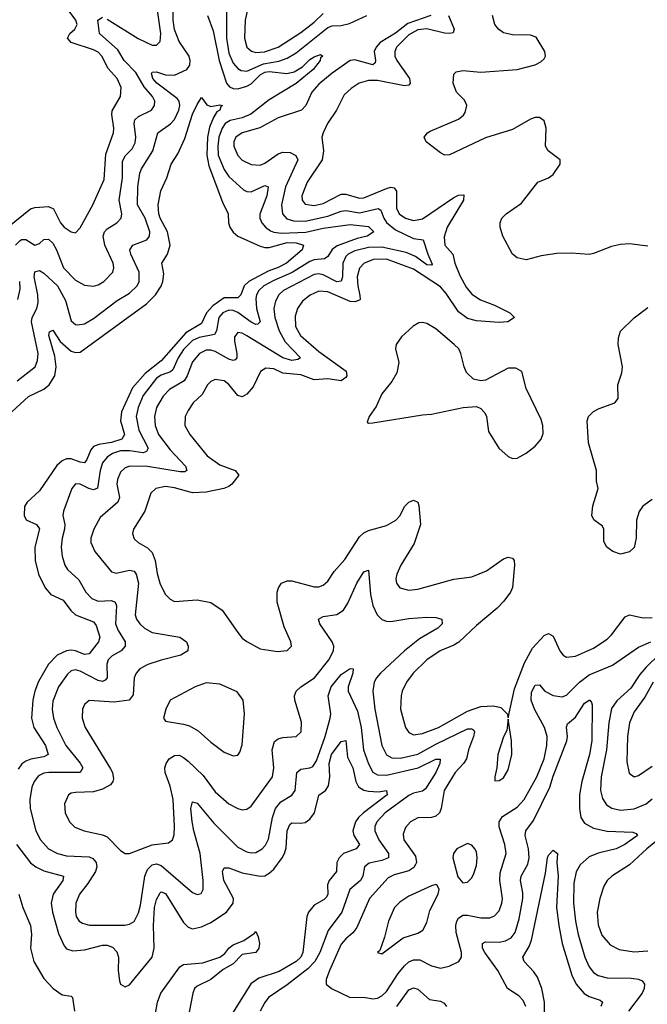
# Model space of a CAD drawing. Header units: inches. Extents: x 1843162 to 1959474, y 907081 to 1016326.
# Tile 392 of 656: x 1895722 to 1898508, y 963220 to 967592. Entities that reach past the tile are written whole.
import ezdxf

# ---------------------------------------------------------------- set-up
doc = ezdxf.new("R2010")
doc.units = ezdxf.units.IN
doc.header["$MEASUREMENT"] = 0
doc.layers.add('B8996', color=7, linetype='Continuous')

msp = doc.modelspace()

# ---------------------------------------------------------------- linework, layer by layer
at = {"layer": 'B8996', "color": 5}
for points, elevation in [([(1896110, 967594.6), (1896248.2, 967508.2), (1896310, 967477.8), (1896330, 967478.9), (1896345.4, 967494.6), (1896349.3, 967530.7), (1896326.7, 967686.7)], 560), ([(1895711.2, 965988.8), (1895790.5, 966050), (1895801.9, 966078.1), (1895803.5, 966110), (1895774.9, 966250), (1895777.3, 966270), (1895798.2, 966310), (1895804, 966336), (1895802.7, 966370), (1895785.8, 966450), (1895790, 966472.6), (1895810, 966478.4), (1895830, 966466.7), (1895890.5, 966410.5), (1895925.2, 966345.2), (1895950, 966255.2), (1895970, 966238.2), (1895977.2, 966237.2), (1896010, 966241.6), (1896050, 966265.4), (1896155.4, 966344.6), (1896210, 966377), (1896243.4, 966410), (1896252.4, 966430), (1896252.4, 966470), (1896215.4, 966550), (1896211.8, 966570), (1896224.5, 966590), (1896286, 966614), (1896298, 966630), (1896299.9, 966650), (1896279.4, 966710), (1896245.5, 966770), (1896246.5, 966850), (1896256.2, 966910), (1896263.1, 966930), (1896312.9, 967010), (1896336.1, 967090), (1896391.1, 967128.9), (1896410, 967148.1), (1896429, 967190), (1896432.6, 967210), (1896430.4, 967230), (1896421.6, 967241.6), (1896330.5, 967310), (1896313, 967330), (1896307.9, 967352.1), (1896310, 967359.3), (1896330, 967360.5), (1896370, 967346.9), (1896410, 967345.8), (1896464.7, 967370), (1896477.5, 967390), (1896479.6, 967410), (1896474.9, 967430), (1896430, 967494.5), (1896410, 967547.3), (1896403.3, 967590), (1896403.5, 967656.5)], 540), ([(1896737.1, 967650), (1896723.4, 967590), (1896720.6, 967510), (1896730.1, 967470.1), (1896751.6, 967451.6), (1896770, 967446.5), (1896808.9, 967448.9), (1896870, 967470.1), (1896970, 967535), (1897030, 967581.1), (1897070, 967619.1)], 580), ([(1895670, 966671.2), (1895770, 966751.8), (1895790, 966757.9), (1895850, 966762.2), (1895872.4, 966752.4), (1895904, 966690), (1895919.7, 966670), (1895950, 966649.2), (1895970, 966646), (1895990, 966667.2), (1896047.6, 966770), (1896097.6, 966882.4), (1896105.1, 966994.9), (1896138.3, 967090), (1896140.5, 967110), (1896131, 967170), (1896133.4, 967186.6), (1896169.8, 967250), (1896173, 967290), (1896155, 967330), (1896114.5, 967374.5), (1896087, 967430), (1896070, 967447), (1896050, 967457.7), (1895950.8, 967490), (1895934.1, 967510), (1895944.3, 967530), (1895966.9, 967550), (1895976.6, 967570), (1895970.8, 967590), (1895941.2, 967630)], 580), ([(1895703.1, 966590), (1895722.5, 966610), (1895730, 966615.3), (1895750, 966615.5), (1895790, 966591), (1895810, 966597.8), (1895830, 966615.3), (1895850, 966617.5), (1895870, 966598.8), (1895886.2, 966570), (1895916.6, 966490), (1895970, 966435.3), (1896010, 966413), (1896049.3, 966409.3), (1896070, 966414.8), (1896095.5, 966430), (1896135.2, 966470), (1896139.9, 966490), (1896137.5, 966510), (1896099.4, 966590), (1896092.1, 966630), (1896098.9, 966650), (1896110, 966663.2), (1896153.5, 966690), (1896173, 966710), (1896175.9, 966730), (1896164, 966790), (1896179.2, 966890), (1896178.7, 966961.3), (1896190, 966987.3), (1896221.6, 967018.4), (1896234.8, 967045.2), (1896237.5, 967070), (1896230.4, 967130), (1896233.6, 967146.4), (1896250, 967161.3), (1896308, 967190), (1896320.2, 967210), (1896321.7, 967230), (1896312, 967250), (1896274.1, 967294.1), (1896237.1, 967357.1), (1896186.1, 967410), (1896157.2, 967457.2), (1896076.5, 967530), (1896069.1, 967590), (1896090, 967602.3)], 560), ([(1896556.6, 967610), (1896581.8, 967541.8), (1896607.3, 967410), (1896640.7, 967310), (1896653.4, 967293.4), (1896670, 967286.5), (1896690, 967284.9), (1896730, 967296.2), (1896750, 967307), (1896790, 967346.5), (1896810, 967358.3), (1896830, 967361), (1896907.9, 967352.1), (1896940.5, 967359.5), (1896977.8, 967382.2), (1897010, 967415.4), (1897030, 967427.3), (1897057.7, 967437.7), (1897067.3, 967430), (1897058, 967422), (1897055.6, 967410), (1897025.3, 967370), (1896950, 967308), (1896830, 967235.7), (1896747.9, 967172.1), (1896710, 967155.3), (1896656.2, 967143.8), (1896634.8, 967130), (1896620.8, 967110), (1896606.4, 967070), (1896601.1, 967030), (1896603.3, 966990), (1896630, 966926.4), (1896650, 966895.9), (1896716.4, 966836.4), (1896730, 966828.4), (1896750, 966827.2), (1896810, 966854.8), (1896824.9, 966850), (1896819.2, 966810), (1896788, 966728), (1896788.9, 966710), (1896797, 966690), (1896813.1, 966670), (1896834.9, 966654.9), (1896850, 966648.3), (1896884, 966644), (1896992.2, 966647.8), (1897070, 966665.8), (1897190, 966681.8), (1897270, 966673.3), (1897293.7, 966650), (1897264.2, 966630), (1897220.4, 966619.6), (1897132.1, 966587.9), (1897109.1, 966570.9), (1897090, 966540.7), (1897075.8, 966530), (1897030, 966525.8), (1897010, 966518.8), (1896931.1, 966468.9), (1896850, 966434.4), (1896806.6, 966410), (1896783.7, 966390), (1896772.9, 966370), (1896770, 966353.6), (1896773.9, 966310), (1896789.2, 966250.8), (1896779.5, 966240.5), (1896770, 966238.7), (1896750, 966248.8), (1896690, 966291.3), (1896670, 966300.1), (1896650, 966301.4), (1896624.6, 966290), (1896606.6, 966270), (1896595.7, 966210), (1896586.3, 966193.7), (1896518.6, 966181.4), (1896490, 966167.9), (1896450, 966127.6), (1896425.3, 966090), (1896402.3, 966037.7), (1896392.1, 966027.9), (1896350, 966013), (1896330, 965999.7), (1896270, 965923.7), (1896247.5, 965870), (1896239.1, 965830), (1896251.6, 965770), (1896292.2, 965690), (1896284.9, 965675.1), (1896270, 965668.6), (1896210, 965676.9), (1896170, 965677.3), (1896134.5, 965665.5), (1896110.1, 965649.9), (1896090, 965624.4), (1896079.1, 965590), (1896067.5, 965512.5), (1896050, 965504.9), (1896029.6, 965509.6), (1895990, 965529.2), (1895970, 965531.5), (1895952.9, 965510), (1895916.9, 965410), (1895914.2, 965390), (1895922.1, 965350), (1895921.4, 965330), (1895910.1, 965289.9), (1895906.1, 965250), (1895910.8, 965210), (1895922.3, 965170), (1895934, 965150), (1895984.3, 965104.3), (1896016.3, 965050), (1896042.3, 965022.3), (1896070, 965010.1), (1896130, 965012.9), (1896145.4, 965005.4), (1896151.6, 964990), (1896147.2, 964910), (1896159.8, 964879.8), (1896190.8, 964830), (1896190.9, 964810), (1896172.6, 964790), (1896132.7, 964767.3), (1896115.3, 964750), (1896108.3, 964730), (1896110.1, 964669.9), (1896101.3, 964658.7), (1896090, 964653.9), (1896070, 964657.6), (1895990, 964699.4), (1895970, 964705.2), (1895950, 964700.2), (1895934, 964686), (1895894.8, 964630), (1895870, 964566), (1895866.8, 964530), (1895872.3, 964490), (1895886.8, 964450), (1895927.7, 964370), (1895991.2, 964291.2), (1896002, 964270), (1895990.8, 964249.2), (1895851, 964250), (1895830, 964246.2), (1895805.7, 964234.3), (1895786.3, 964210), (1895776.1, 964183.9), (1895767.8, 964130), (1895769, 964089), (1895793.1, 963990), (1895813.9, 963950), (1895850, 963911), (1895890.1, 963890.1), (1895930, 963879.3), (1896030, 963875), (1896047.6, 963867.6), (1896062.3, 963850), (1896065.1, 963830), (1896058.9, 963810), (1896024, 963756), (1895987.1, 963710), (1895970.9, 963670), (1895969.5, 963630), (1895973.5, 963610), (1895986, 963590), (1896000.5, 963580.5), (1896032, 963572), (1896188.5, 963571.5), (1896210, 963575.6), (1896230, 963587.9), (1896250, 963627.2), (1896259.2, 963660.8), (1896277.8, 963790), (1896290, 963818.6), (1896310, 963839.3), (1896330, 963843.4), (1896350, 963836.1), (1896490, 963716.2), (1896510, 963708.1), (1896527.3, 963712.7), (1896536.8, 963730), (1896537.2, 963770), (1896523.9, 963890), (1896495.3, 963990), (1896487.7, 964032.3), (1896482.1, 964090), (1896490, 964119.5), (1896510, 964112.8), (1896584.6, 964024.6), (1896690, 963917.3), (1896730, 963897.9), (1896750, 963893.5), (1896770, 963894), (1896799.3, 963910), (1896813.7, 963926.3), (1896826.6, 963953.4), (1896843.8, 964050), (1896857.6, 964090), (1896881.4, 964118.6), (1896930.8, 964149.2), (1896945.2, 964170), (1896952.7, 964250), (1896970, 964264.6), (1897010, 964269.5), (1897023.4, 964276.6), (1897039.3, 964300.7), (1897078.9, 964410), (1897100.1, 964490), (1897102.9, 964510), (1897091.1, 964590), (1897104.8, 964630), (1897150, 964684.9), (1897190, 964711.8), (1897202, 964710), (1897200.8, 964690), (1897180.1, 964630), (1897180.8, 964610), (1897221.7, 964521.7), (1897238.2, 964450), (1897249.2, 964350), (1897270, 964288), (1897290.4, 964250.4), (1897310, 964238.5), (1897350, 964237.6), (1897490.5, 964269.5), (1897570, 964308.7), (1897588.5, 964308.5), (1897587.4, 964290), (1897569.7, 964250), (1897523.1, 964176.9), (1897510, 964166.7), (1897470, 964157.3), (1897450, 964147.4), (1897344.8, 964070), (1897308.1, 964030), (1897299.3, 964010), (1897298.1, 963990), (1897316.5, 963950), (1897359.3, 963890), (1897359.3, 963870), (1897330, 963858.8), (1897273.6, 963846.4), (1897252.6, 963830), (1897246.1, 963790), (1897234.6, 963770), (1897187.2, 963730), (1897152.8, 963630), (1897091.9, 963548.1), (1897055.2, 963450), (1897032.7, 963410), (1897001.5, 963378.5), (1896910, 963307), (1896826.8, 963250), (1896810, 963228.4), (1896790.2, 963190)], 540), ([(1897546.8, 967610), (1897445, 967575), (1897390, 967531.6), (1897323, 967490), (1897304.7, 967470), (1897296.5, 967450), (1897302.3, 967410), (1897299.8, 967400.2), (1897290, 967390.9), (1897210, 967413.5), (1897189.4, 967410), (1897110, 967354.8), (1897050, 967304.9), (1897019.6, 967270), (1896992.9, 967210), (1896973, 967190), (1896870, 967155.2), (1896788.1, 967111.9), (1896710, 967089.2), (1896681.6, 967070), (1896672.6, 967050), (1896672.5, 967030), (1896690, 966988.6), (1896710, 966968.3), (1896750, 966948.8), (1896790, 966945.9), (1896810, 966954.6), (1896870, 966995.6), (1896890, 967003.4), (1896922.4, 967002.4), (1896948.1, 966988.1), (1896957.5, 966970), (1896902, 966850), (1896884.1, 966770), (1896888.6, 966730), (1896907.9, 966707.9), (1896938.2, 966698.2), (1896990, 966697.8), (1897090, 966719.4), (1897150, 966742.2), (1897170, 966744.8), (1897230, 966733.6), (1897313, 966753), (1897325.3, 966745.3), (1897338.7, 966710), (1897351.1, 966691.1), (1897390, 966658.6), (1897470, 966619.9), (1897513.7, 966613.7), (1897533.4, 966550), (1897553.7, 966506.3), (1897550, 966502), (1897530, 966503.4), (1897479.7, 966539.7), (1897437.6, 966557.6), (1897330, 966581.5), (1897270, 966580.6), (1897210, 966564.7), (1897179.8, 966550), (1897170, 966540.2), (1897157, 966510), (1897154.7, 966450), (1897149.5, 966430.5), (1897130, 966428.5), (1897070, 966458.6), (1897050, 966462.8), (1897030, 966460.6), (1896893.5, 966390), (1896872.5, 966370), (1896857.9, 966342.1), (1896850.5, 966310), (1896854.5, 966270), (1896874.5, 966210), (1896900.9, 966160.9), (1896969.1, 966090), (1896957.6, 966082.4), (1896930, 966079.1), (1896890.7, 966090), (1896730, 966188.7), (1896710, 966199.2), (1896690, 966203.1), (1896676, 966184), (1896675.3, 966164.7), (1896686.8, 966110), (1896685.6, 966090), (1896678.1, 966081.9), (1896670, 966078.1), (1896650, 966084), (1896590, 966119.1), (1896570, 966125.1), (1896550, 966124.3), (1896520.5, 966110), (1896490, 966072.2), (1896465.5, 966010), (1896451.9, 965988.1), (1896387.9, 965950), (1896359.3, 965920.7), (1896329.6, 965870), (1896321.3, 965830), (1896324.2, 965790), (1896337.7, 965750), (1896390, 965682.3), (1896458.9, 965610), (1896464.4, 965590), (1896455, 965585), (1896435.3, 965584.7), (1896290, 965608.7), (1896211.2, 965608.8), (1896190, 965601.7), (1896170, 965582.3), (1896156.6, 965550), (1896154.1, 965530), (1896165.4, 965470), (1896158.4, 965450), (1896079.1, 965380.9), (1896051, 965330), (1896037.8, 965290), (1896038.2, 965270), (1896055.6, 965230), (1896130, 965140.2), (1896150, 965134.3), (1896210, 965147.5), (1896230, 965143.5), (1896239.8, 965130), (1896249.6, 965089.6), (1896234.6, 964950), (1896241, 964930), (1896254.8, 964910), (1896276.5, 964890), (1896310, 964871.3), (1896433, 964850), (1896462, 964830), (1896470.3, 964810), (1896468.5, 964790), (1896438, 964770), (1896350, 964748.2), (1896291.5, 964728.5), (1896255.2, 964710), (1896238.8, 964690), (1896230.2, 964670), (1896225.5, 964594.5), (1896208.7, 964571.3), (1896142.3, 964562.3), (1896030.2, 964569.8), (1896010, 964551.8), (1896000.7, 964530), (1896000.2, 964490), (1896013.4, 964450), (1896125.4, 964265.4), (1896133.5, 964250), (1896138, 964222), (1896135.9, 964210), (1896125, 964195), (1896090, 964175), (1896050, 964163), (1895970, 964160.3), (1895950, 964157.3), (1895938.4, 964150), (1895920.8, 964110), (1895923.9, 964070), (1895942.7, 964030), (1895967, 964007), (1896007.7, 963990), (1896090, 963972.1), (1896110, 963963.5), (1896170, 963903.2), (1896190, 963890.2), (1896210, 963889.2), (1896310, 963929.1), (1896382.9, 963937.1), (1896401, 963950), (1896407.8, 963972.2), (1896409.9, 964010.1), (1896402.8, 964130), (1896390, 964188.4), (1896367.6, 964250), (1896366.7, 964270), (1896372.5, 964290), (1896386.4, 964310), (1896410, 964325.1), (1896430, 964326), (1896450, 964316.5), (1896470, 964299.3), (1896536.9, 964236.9), (1896590, 964164.2), (1896650, 964110.2), (1896690, 964089.3), (1896710, 964084.5), (1896730, 964087.1), (1896750, 964100.7), (1896844.5, 964230), (1896849.9, 964270), (1896843.2, 964350), (1896853.1, 964386.9), (1896870, 964399.7), (1896890, 964405), (1896950, 964409.2), (1896971.6, 964430), (1896973.7, 964473.7), (1896943.5, 964570), (1896941.6, 964590), (1896949, 964610), (1896969.8, 964630), (1897031.1, 964670), (1897094.8, 964750), (1897115.9, 964790), (1897116.2, 964810), (1897109.2, 964830), (1897054.4, 964910), (1897049.1, 964930.9), (1897070, 964941.6), (1897130, 964951.6), (1897160.3, 964970), (1897179.2, 965000.8), (1897218.4, 965090), (1897250, 965141.1), (1897270, 965147.3), (1897279.9, 965039.9), (1897290, 964990.4), (1897308.6, 964950), (1897330, 964928.5), (1897350, 964920.9), (1897370, 964919.8), (1897450, 964933.2), (1897530, 964938.8), (1897570, 964936.9), (1897595.5, 964930), (1897597.4, 964910), (1897579, 964890), (1897496.9, 964843.1), (1897429.8, 964790.2), (1897324.2, 964690), (1897306.3, 964670), (1897295.9, 964650), (1897289.5, 964610), (1897298.7, 964530), (1897329.7, 964369.7), (1897350, 964327.4), (1897374.9, 964314.9), (1897413.4, 964313.4), (1897490, 964330.7), (1897570, 964375.8), (1897710, 964443.1), (1897730, 964444.1), (1897737.7, 964437.7), (1897741.6, 964430), (1897737.4, 964410), (1897714.4, 964350), (1897705.6, 964310), (1897692.8, 964290), (1897654.8, 964250), (1897606.5, 964170), (1897593.1, 964090), (1897585.2, 964070), (1897570, 964055.5), (1897550, 964049.8), (1897490, 964048.9), (1897456.9, 964030), (1897434.3, 964005.7), (1897424.9, 963975.1), (1897428, 963950), (1897478.7, 963878.7), (1897483.4, 963850), (1897479.3, 963840.7), (1897471.9, 963828.1), (1897450, 963812.8), (1897384.4, 963795.6), (1897357.7, 963782.3), (1897274.4, 963690), (1897218.6, 963561.4), (1897201.8, 963538.2), (1897170, 963511.2), (1897150, 963487.2), (1897096.8, 963370), (1897082.7, 963330), (1897083.2, 963310), (1897107, 963290), (1897190, 963250.1), (1897250, 963252.1), (1897290, 963244), (1897310, 963247.3), (1897330, 963258.3), (1897350, 963277.6), (1897402.6, 963357.4), (1897430, 963390.8), (1897450, 963408.4), (1897470, 963418.4), (1897497.9, 963417.9), (1897550, 963391), (1897590, 963381.5), (1897629.4, 963390), (1897672, 963410), (1897683.1, 963430), (1897683.5, 963450), (1897659.3, 963539.3), (1897657.8, 963570), (1897662.5, 963590), (1897670, 963602.9), (1897690, 963616), (1897710, 963616.6), (1897770, 963603.6), (1897810, 963603.7), (1897830, 963613), (1897850, 963635.6), (1897863, 963670), (1897865.2, 963690), (1897854.1, 963770), (1897855.2, 963804.8), (1897881.3, 963890), (1897875.4, 963930), (1897851.1, 964008.9), (1897851, 964030), (1897865.2, 964054.8), (1897930, 964095.9), (1897961.3, 964130), (1898017.6, 964230), (1898050.7, 964310), (1898062.6, 964370), (1898064.3, 964410), (1898051.7, 964450), (1898008.1, 964530), (1897992.7, 964570), (1897994.4, 964605.6), (1898010, 964637.2), (1898030, 964638.5), (1898053.8, 964610), (1898090, 964590.7), (1898130, 964584.7), (1898150, 964593), (1898207.1, 964650), (1898250, 964683.1), (1898353.4, 964726.6), (1898470, 964806), (1898523.6, 964830)], 560), ([(1897625.5, 967610), (1897651.6, 967550), (1897646.1, 967533.9), (1897630.3, 967529.7), (1897608.4, 967531.6), (1897530, 967550.9), (1897490, 967546.8), (1897450, 967524.7), (1897394.5, 967470), (1897387, 967450), (1897387.5, 967430), (1897396, 967410), (1897452.1, 967330), (1897455.7, 967310), (1897450, 967301), (1897430, 967298.4), (1897310, 967321.4), (1897270, 967322.3), (1897229, 967310), (1897193.3, 967286.7), (1897161.9, 967258.1), (1897128.8, 967190), (1897089.3, 967130), (1897069.2, 967090), (1897063.5, 967070), (1897071.2, 967010), (1897065.1, 966970), (1896999.1, 966870), (1896975.1, 966810), (1896975.9, 966790), (1896990, 966772), (1897030, 966766), (1897070, 966776.2), (1897150, 966816.3), (1897170, 966816.6), (1897230, 966799.7), (1897250, 966800.6), (1897350, 966842.2), (1897370, 966847.5), (1897384.5, 966844.5), (1897394.4, 966830), (1897394.9, 966754.9), (1897406.9, 966730), (1897434.7, 966710), (1897470, 966700.7), (1897510, 966707.2), (1897650, 966802.5), (1897670, 966813), (1897693.9, 966813.9), (1897692.7, 966790), (1897619.5, 966670), (1897607.1, 966627.1), (1897609.1, 966590), (1897645.1, 966550), (1897654.2, 966510), (1897676.2, 966456.2), (1897704.5, 966404.5), (1897730, 966373.6), (1897767.3, 966347.3), (1897830, 966323.6), (1897898.7, 966290), (1897918.4, 966270), (1897889.3, 966250.7), (1897850, 966247.2), (1897750, 966254.6), (1897710, 966264.3), (1897670, 966294.8), (1897615.5, 966375.5), (1897590, 966405.4), (1897470, 966483.5), (1897350, 966527.7), (1897293.5, 966526.5), (1897251, 966510), (1897231.1, 966488.9), (1897220.5, 966450), (1897222.8, 966410), (1897232.6, 966367.4), (1897233.5, 966350), (1897230, 966346), (1897210, 966339.2), (1897190, 966340.8), (1897090, 966383.6), (1897050, 966385.7), (1897011.4, 966368.6), (1896977.9, 966342.1), (1896955.1, 966310), (1896944.9, 966275.1), (1896947.2, 966230), (1896968.6, 966190), (1897050, 966118.5), (1897171.2, 966031.2), (1897174.2, 966010), (1897170, 966002.8), (1897150, 965987.9), (1897090, 965996.7), (1897030, 965993.1), (1896970, 966014.3), (1896890, 966022.8), (1896850, 966041), (1896815.6, 966044.4), (1896790.8, 966029.2), (1896758.2, 965961.8), (1896730, 965929.8), (1896710, 965917.1), (1896690, 965922.5), (1896650, 965972.3), (1896630, 965989), (1896590, 965993.5), (1896570, 965985.7), (1896555.2, 965970), (1896532.1, 965927.9), (1896491.7, 965890), (1896470, 965856.9), (1896456.5, 965830), (1896456, 965790), (1896476.9, 965750), (1896555.1, 965655.1), (1896610, 965615.1), (1896678.4, 965590), (1896694.7, 965570), (1896663.9, 965530), (1896650, 965519.9), (1896628.8, 965510), (1896550, 965493.6), (1896490, 965491.3), (1896410, 965513.3), (1896370, 965518.9), (1896326.5, 965510), (1896305, 965490), (1896277.9, 965410), (1896227.1, 965330), (1896223.2, 965310), (1896230, 965287.4), (1896248.8, 965270), (1896290, 965247.6), (1896310, 965225.8), (1896323.9, 965190), (1896332.6, 965132.6), (1896345.4, 965085.4), (1896370, 965040.3), (1896390, 965019.5), (1896410, 965009.1), (1896510, 965016.5), (1896570, 965004.7), (1896620.9, 964970), (1896690, 964870.5), (1896710, 964845.5), (1896730, 964830.5), (1896790, 964798.8), (1896866.2, 964786.2), (1896910, 964790.8), (1896929.2, 964810), (1896926.6, 964830), (1896896.3, 964896.3), (1896865.6, 965005.6), (1896865.7, 965050), (1896870.8, 965070), (1896884.4, 965090), (1896910, 965101.1), (1896930, 965100.2), (1897030, 965073.2), (1897050, 965073.5), (1897070, 965080.7), (1897090, 965099), (1897118.4, 965141.6), (1897165.2, 965194.8), (1897230, 965296), (1897250, 965313.6), (1897270, 965323.7), (1897350, 965346.3), (1897391.6, 965370), (1897411.3, 965390), (1897430.9, 965430), (1897450, 965450.2), (1897470, 965458.6), (1897489.2, 965449.2), (1897494.7, 965434.7), (1897501.1, 965350), (1897473.3, 965266.7), (1897413.5, 965170), (1897395.8, 965130), (1897392.1, 965110), (1897394.7, 965090), (1897410, 965069.1), (1897450, 965059.7), (1897490, 965063.5), (1897650, 965107.7), (1897730, 965118.4), (1897794.7, 965145.3), (1897870, 965197.6), (1897890, 965204.9), (1897910, 965201.6), (1897916.9, 965190), (1897918.8, 965170), (1897910.2, 965070.2), (1897901, 965050), (1897871.7, 965010), (1897841.6, 964978.4), (1897750, 964902.8), (1897671.2, 964828.8), (1897650, 964815.2), (1897588.9, 964790), (1897530.1, 964749.9), (1897468.4, 964690), (1897439, 964650), (1897419.8, 964610), (1897415.3, 964590), (1897412.4, 964530), (1897435.6, 964450), (1897450, 964427.7), (1897470, 964416.5), (1897510, 964422), (1897581.8, 964450), (1897710, 964521.8), (1897770, 964542.3), (1897825.7, 964545.7), (1897857.5, 964537.5), (1897886, 964510), (1897890, 964492), (1897919.5, 964620.5), (1897963.6, 964736.4), (1897999, 964801), (1898050, 964857.3), (1898070, 964866.3), (1898090, 964854.9), (1898120.6, 964790), (1898135.3, 964770), (1898150, 964761.6), (1898190, 964766.1), (1898270, 964801.1), (1898330, 964842), (1898350, 964861.1), (1898410, 964941.3), (1898430, 964948.8), (1898490, 964935.9), (1898530, 964937.7)], 580), ([(1896640.5, 967630), (1896640.8, 967510), (1896650, 967443.2), (1896670, 967399.2), (1896690, 967374.7), (1896705.3, 967365.3), (1896730, 967363.4), (1896804.8, 967395.2), (1896873, 967407), (1896910, 967420.2), (1896950, 967445.1), (1897090, 967556.2), (1897110, 967564.4), (1897150, 967566.4), (1897185.9, 967574.1), (1897262.8, 967610)], 560), ([(1898510, 966586.4), (1898430, 966595.8), (1898390, 966592.9), (1898350, 966584.9), (1898270, 966552.9), (1898250, 966549.2), (1898170, 966555.6), (1898106.2, 966553.8), (1898037.2, 966542.8), (1897970, 966524.9), (1897930, 966534), (1897910, 966550.6), (1897867.2, 966630), (1897855.3, 966670), (1897855.8, 966690), (1897863.1, 966710), (1897881.6, 966730), (1897950, 966777.6), (1898023.1, 966870), (1898070, 966889.8), (1898090, 966904), (1898120.9, 966950), (1898121.1, 966970), (1898068.9, 967008.9), (1898056.5, 967030), (1898059, 967110), (1898050, 967142.4), (1898030, 967156.9), (1898010, 967157.2), (1897990.3, 967150.3), (1897910, 967104.2), (1897790, 967067.7), (1897630, 966991.8), (1897610, 966990.2), (1897590, 967000.8), (1897527.2, 967050), (1897517.1, 967070), (1897532.4, 967090), (1897543.8, 967096.2), (1897670, 967150.6), (1897692.2, 967167.8), (1897700, 967180), (1897706.8, 967210), (1897702.3, 967222.3), (1897695.2, 967235.2), (1897661.5, 967270), (1897646.2, 967310), (1897649.2, 967350), (1897660.3, 967359.7), (1897690, 967366.6), (1897770, 967358.8), (1897930, 967370.5), (1898010, 967390.7), (1898036.2, 967403.8), (1898050, 967417.6), (1898056.5, 967430), (1898053.6, 967450), (1898014.4, 967514.4), (1897990, 967523.5), (1897910, 967523.7), (1897870, 967533), (1897847.3, 967550), (1897832.2, 967570), (1897820.7, 967610)], 620), ([(1895687.9, 965850), (1895761.9, 965918.1), (1895830, 965951.1), (1895853.1, 965970), (1895878.2, 966010), (1895883.4, 966050), (1895877.5, 966097.5), (1895851, 966189), (1895854.9, 966205.1), (1895870, 966212.7), (1895902.3, 966162.3), (1895950, 966119.8), (1895970, 966113.6), (1895990, 966115.6), (1896285.8, 966330), (1896325.5, 966370), (1896350.8, 966409.2), (1896358.3, 966430), (1896362.6, 966462.6), (1896353.8, 966510), (1896378.6, 966550), (1896390.7, 966590), (1896378.7, 966650), (1896345.9, 966710), (1896339.4, 966730), (1896336.4, 966770), (1896348.5, 966831.5), (1896375.5, 966890), (1896395.1, 966950), (1896423.7, 966996.3), (1896455.6, 967064.4), (1896490, 967172.2), (1896510, 967215.8), (1896530, 967246), (1896552.9, 967212.9), (1896570, 967206.7), (1896610, 967214), (1896622, 967210), (1896614.7, 967205.3), (1896611, 967190), (1896597.7, 967182.3), (1896582, 967158), (1896565.1, 967114.9), (1896555.5, 967070), (1896552.7, 966990), (1896562.1, 966942.1), (1896621.9, 966781.9), (1896648.4, 966730), (1896648.5, 966690), (1896655.4, 966670), (1896670, 966648.3), (1896690.1, 966630.1), (1896790, 966585.8), (1896810, 966579.9), (1896830, 966580.3), (1896910, 966601.8), (1896950, 966600.5), (1896982, 966590), (1896976.6, 966570), (1896906.6, 966510), (1896870, 966490.7), (1896824.6, 966475.4), (1896740.1, 966430), (1896719.1, 966410), (1896703.4, 966370), (1896690, 966357.2), (1896630, 966356.8), (1896578.9, 966321.1), (1896552.1, 966290), (1896530, 966242.3), (1896459.1, 966200.9), (1896350, 966076.9), (1896279.3, 966020.7), (1896222.7, 965957.3), (1896174.2, 965850), (1896169.7, 965810), (1896186.9, 965750), (1896176.2, 965730), (1896130, 965714.5), (1896074.2, 965705.8), (1896050, 965696.6), (1896038.2, 965681.8), (1896020.5, 965639.5), (1896010, 965625), (1895990, 965626.8), (1895950, 965641.5), (1895930, 965642), (1895910, 965633.8), (1895887.4, 965612.6), (1895810, 965499.3), (1895756, 965450), (1895743.2, 965430), (1895742.2, 965390), (1895751.5, 965371.5), (1895797.4, 965350), (1895810.6, 965330.6), (1895789.5, 965250), (1895790.7, 965190), (1895805.9, 965130), (1895834.6, 965070), (1895859.8, 965039.8), (1895914.8, 965014.8), (1895948.8, 964968.8), (1895970, 964950.1), (1896050, 964918.7), (1896061.4, 964901.4), (1896078.2, 964850), (1896071.3, 964830), (1896030, 964777), (1896010, 964774), (1895970.2, 964790.2), (1895950, 964792.3), (1895930, 964789.1), (1895888.9, 964770), (1895850.6, 964730), (1895805.8, 964654.2), (1895789.1, 964610.9), (1895780.7, 964570), (1895775.2, 964490), (1895785.5, 964450), (1895836.2, 964370), (1895849.2, 964330), (1895830, 964319.6), (1895771.4, 964308.6), (1895750, 964300.3), (1895731.8, 964288.2), (1895715.1, 964264.9)], 520), ([(1895714.2, 966350), (1895724.6, 966395.4), (1895722.1, 966430)], 560), ([(1898530, 965462.2), (1898488.5, 965431.5), (1898472, 965408), (1898460.3, 965370), (1898459.2, 965290), (1898450, 965247.7), (1898430, 965228.7), (1898390, 965218.4), (1898354.8, 965230), (1898329.2, 965249.2), (1898315.1, 965275.1), (1898315.4, 965330), (1898310, 965342.4), (1898271.6, 965371.6), (1898261.8, 965390), (1898266.9, 965433.1), (1898290.3, 965510.3), (1898283.4, 965543.4), (1898283.1, 965590), (1898247.5, 965712.5), (1898240.7, 965810), (1898248, 965830), (1898270, 965851.8), (1898294.4, 965865.6), (1898364, 965890), (1898379.3, 965910), (1898377.3, 965970), (1898395.6, 966024.4), (1898398, 966050), (1898379.1, 966150), (1898380.9, 966179.1), (1898390, 966208.7), (1898450, 966267.3), (1898510, 966313.6)], 620), ([(1898564.3, 964775.7), (1898502.9, 964717.1), (1898474.9, 964685.1), (1898435.8, 964624.2), (1898373, 964567), (1898350, 964534), (1898338.2, 964470), (1898327.9, 964350), (1898304, 964230), (1898301.2, 964170), (1898310, 964134), (1898326.5, 964106.5), (1898350.6, 964090.6), (1898390, 964082.9), (1898450, 964088.9), (1898503.5, 964110), (1898530, 964132.1)], 560), ([(1898534.6, 964650), (1898496.7, 964583.3), (1898450, 964519.2), (1898430, 964469.5), (1898420.1, 964410), (1898417.1, 964297.1), (1898427.2, 964247.2), (1898450, 964230.3), (1898470, 964236.1), (1898530, 964277.2)], 580), ([(1897969.2, 963210), (1897956.7, 963236.7), (1897937.9, 963257.9), (1897887.2, 963290), (1897844.7, 963370), (1897787.1, 963450), (1897776.4, 963470), (1897777.2, 963490), (1897790, 963497.2), (1897850, 963496.8), (1897878.5, 963501.5), (1897904.4, 963515.6), (1897921.2, 963538.8), (1897939.4, 963600.6), (1897955.8, 963690), (1897955.7, 963715.7), (1897945.8, 963770), (1897947.7, 963790), (1897977.6, 963842.4), (1897984.3, 963870), (1897980.4, 963910), (1897966.4, 963970), (1897969.1, 963990), (1898003.5, 964036.5), (1898075.9, 964184.1), (1898090, 964232.9), (1898151, 964390), (1898154.6, 964410), (1898149.8, 964450.2), (1898154.4, 964465.6), (1898190, 964495.4), (1898230, 964556.6), (1898250, 964571), (1898253, 964570), (1898260.3, 964560.3), (1898263.2, 964550), (1898261.4, 964390), (1898252.2, 964330), (1898218.2, 964210), (1898206.9, 964150), (1898207.1, 964090), (1898213.9, 964050), (1898230, 964024), (1898270, 964002.2), (1898330.5, 963989.5), (1898444.6, 963984.6), (1898458.9, 963978.9), (1898464.9, 963970), (1898408.4, 963930), (1898370, 963910.4), (1898290, 963891.1), (1898250, 963874.5), (1898210, 963840.3), (1898192.2, 963807.8), (1898181.8, 963758.2), (1898180.3, 963670), (1898189.7, 963590), (1898201, 963530), (1898230.4, 963430.4), (1898250, 963386.4), (1898270, 963361.5), (1898290, 963348), (1898330, 963337.4), (1898437.1, 963337.1), (1898470, 963332.7), (1898485.3, 963325.3), (1898496.1, 963310), (1898495, 963290), (1898486.2, 963270), (1898425, 963190)], 540), ([(1895707.5, 963930), (1895770, 963847.9), (1895794.2, 963830), (1895830, 963813.3), (1895916.2, 963790), (1895914.4, 963770), (1895871, 963710), (1895861.5, 963670), (1895867.4, 963630), (1895894.3, 963534.3), (1895919.3, 963479.3), (1895930, 963466.8), (1895957.5, 963457.5), (1896010, 963462.2), (1896090, 963482.9), (1896110, 963482.4), (1896134, 963474), (1896153.9, 963453.9), (1896161.5, 963430), (1896159.3, 963370), (1896164.9, 963324.9), (1896170.2, 963310.2), (1896190, 963298.3), (1896210, 963307.1), (1896310, 963430.3), (1896319, 963470), (1896315.7, 963570), (1896321.3, 963650), (1896330, 963685.8), (1896345.3, 963714.7), (1896350, 963719.7), (1896370, 963712.1), (1896450, 963583.5), (1896470, 963563.3), (1896490, 963556.1), (1896530, 963564.5), (1896570, 963583), (1896639.9, 963630), (1896669.2, 963670), (1896671.6, 963690), (1896628.7, 963770), (1896623, 963810), (1896630, 963825.7), (1896650, 963826.6), (1896710, 963804.5), (1896790, 963788.9), (1896810, 963791.1), (1896830, 963802.1), (1896850, 963820.9), (1896888.1, 963870), (1896898.2, 963890), (1896905.1, 963914.9), (1896909.9, 963990.1), (1896921.8, 964018.2), (1896930, 964026), (1896970, 964024), (1896990, 964027.5), (1897010, 964043), (1897030.9, 964070), (1897050.9, 964149.1), (1897079.4, 964170), (1897093.5, 964190), (1897099, 964230), (1897096.3, 964290), (1897106.2, 964330), (1897150, 964387.6), (1897170, 964391.7), (1897176.9, 964316.9), (1897200.4, 964270), (1897214.9, 964210), (1897226.5, 964186.5), (1897250, 964171.1), (1897270, 964166.3), (1897315.6, 964164.4), (1897350.6, 964170), (1897353.4, 964150), (1897248.9, 964071.1), (1897225.9, 964050), (1897213.3, 964030), (1897201.2, 963990), (1897205.6, 963970), (1897230.1, 963929.9), (1897215.2, 963910), (1897159.4, 963890), (1897139.7, 963870), (1897130.6, 963850), (1897128.4, 963810), (1897095.8, 963770), (1897088.8, 963751.2), (1897090.6, 963710), (1897084.5, 963695.5), (1897074.5, 963685.5), (1897030, 963660.7), (1897003.8, 963630), (1896996.2, 963610), (1896979.7, 963450), (1896970.8, 963430), (1896949, 963411), (1896873.5, 963366.5), (1896783.5, 963336.5), (1896748.6, 963311.4), (1896647.5, 963150)], 520), ([(1898629, 964011), (1898506.7, 963910), (1898430, 963839.6), (1898350.2, 963790), (1898330, 963769.7), (1898315.2, 963744.8), (1898298.3, 963690), (1898286.2, 963630), (1898290, 963573.4), (1898306.7, 963526.7), (1898343.8, 963483.8), (1898384, 963464), (1898450, 963453.1), (1898510, 963457.7)], 560), ([(1898051.9, 963170), (1898052.5, 963230), (1898039.9, 963290), (1898020.4, 963340.4), (1898005.2, 963365.2), (1897961.1, 963410), (1897955.4, 963430), (1897983.5, 963476.5), (1897994.1, 963505.9), (1898057.1, 963802.9), (1898065.4, 963870), (1898070, 963883.1), (1898090, 963904.4), (1898110.2, 963890.2), (1898107.3, 963850), (1898113.1, 963790), (1898105.6, 963650), (1898115.5, 963570), (1898130.5, 963490), (1898172.6, 963350), (1898192.2, 963310), (1898227.9, 963267.9), (1898250, 963254.7), (1898298.7, 963238.7), (1898310.2, 963230), (1898301.5, 963210)], 520), ([(1895718.9, 963710), (1895736.3, 963650), (1895770.3, 963570), (1895774.4, 963530), (1895769.8, 963469.8), (1895784.6, 963410), (1895830, 963335), (1895871.3, 963291.3), (1895910, 963263.1), (1895950, 963256.8), (1895956.8, 963250), (1895964.9, 963190)], 480), ([(1896316.3, 963130), (1896333.4, 963230), (1896349.2, 963270), (1896432.9, 963387.1), (1896450, 963397.3), (1896534.9, 963405.1), (1896610.3, 963429.7), (1896633.3, 963446.7), (1896650.6, 963470), (1896670, 963484.7), (1896716.6, 963503.4), (1896764.4, 963535.6), (1896770, 963543.8), (1896780.6, 963520.6), (1896786.9, 963490), (1896783.2, 963470), (1896770.2, 963450), (1896710, 963440.9), (1896670, 963400.1), (1896625.7, 963374.3), (1896570.1, 963330), (1896510, 963301.3), (1896498.4, 963290), (1896491.3, 963270), (1896458.3, 963101.7)], 480), ([(1897396.9, 963210), (1897450, 963285), (1897470, 963294), (1897490, 963287), (1897541.8, 963241.8), (1897590, 963234.2), (1897606, 963226), (1897616.8, 963210)], 540)]:
    msp.add_lwpolyline(points, dxfattribs=dict(at, elevation=elevation))
for points, elevation in [([(1897510, 966247.4), (1897494.7, 966245.3), (1897468.4, 966231.6), (1897417, 966183), (1897393.2, 966150), (1897391, 966130), (1897404.8, 966070), (1897396, 966024), (1897374.4, 965985.6), (1897330.2, 965930), (1897305.2, 965874.8), (1897273, 965830), (1897264.9, 965804.9), (1897270, 965801), (1897290, 965801.6), (1897510, 965837.5), (1897550, 965839.7), (1897690.7, 965869.3), (1897750, 965874.4), (1897770, 965864.9), (1897786.8, 965846.8), (1897795.2, 965830), (1897804, 965764), (1897849.2, 965689.2), (1897890, 965652.7), (1897910, 965643.8), (1897930, 965644.9), (1897970, 965667), (1898010, 965698.7), (1898036.9, 965730), (1898046.2, 965753.8), (1898044.5, 965790), (1898037.2, 965817.2), (1897970, 965954.5), (1897951.6, 966030), (1897924.1, 966044.1), (1897890, 966044.1), (1897790, 965991.4), (1897770, 965987.9), (1897736.2, 965996.2), (1897705.6, 966025.6), (1897694.9, 966050), (1897680.9, 966110), (1897671, 966130), (1897651.2, 966150), (1897570, 966218.5), (1897530, 966242.5)], 620), ([(1896550, 964647.4), (1896500.5, 964630), (1896390.7, 964570), (1896370.7, 964530), (1896361, 964490), (1896370, 964478), (1896450, 964464.7), (1896476, 964456), (1896514.8, 964434.8), (1896570, 964384), (1896630, 964340.3), (1896670, 964323.1), (1896690, 964326), (1896700.1, 964339.9), (1896710, 964372), (1896720.5, 964510), (1896714, 964570), (1896688, 964608), (1896610, 964641.7)], 580), ([(1897890, 964486), (1897884.5, 964435.5), (1897870, 964408), (1897845.3, 964330), (1897840.4, 964270), (1897830.8, 964230), (1897832, 964212), (1897850, 964214), (1897870, 964226.4), (1897890, 964261), (1897907, 964330), (1897905.2, 964390)], 580), ([(1897710, 963934), (1897662.8, 963910), (1897647.7, 963890), (1897644.7, 963870), (1897667, 963787), (1897690, 963760.3), (1897710, 963762.6), (1897730, 963782.4), (1897738.9, 963801.1), (1897750, 963836), (1897753.5, 963870), (1897750, 963897.2), (1897742.9, 963910), (1897730, 963926.6)], 580), ([(1897570, 963752.8), (1897550, 963746.2), (1897450, 963700.6), (1897410, 963673.2), (1897386.8, 963650), (1897359, 963590), (1897341.3, 963518.7), (1897320.7, 963459.3), (1897311.3, 963450), (1897330, 963444.9), (1897424.6, 963515.4), (1897490, 963535.9), (1897511.9, 963550), (1897530, 963583.8), (1897543.5, 963636.5), (1897579.8, 963710), (1897584, 963730), (1897576, 963750)], 580)]:
    msp.add_lwpolyline(points, close=True, dxfattribs=dict(at, elevation=elevation))

doc.saveas('drawing.dxf')
